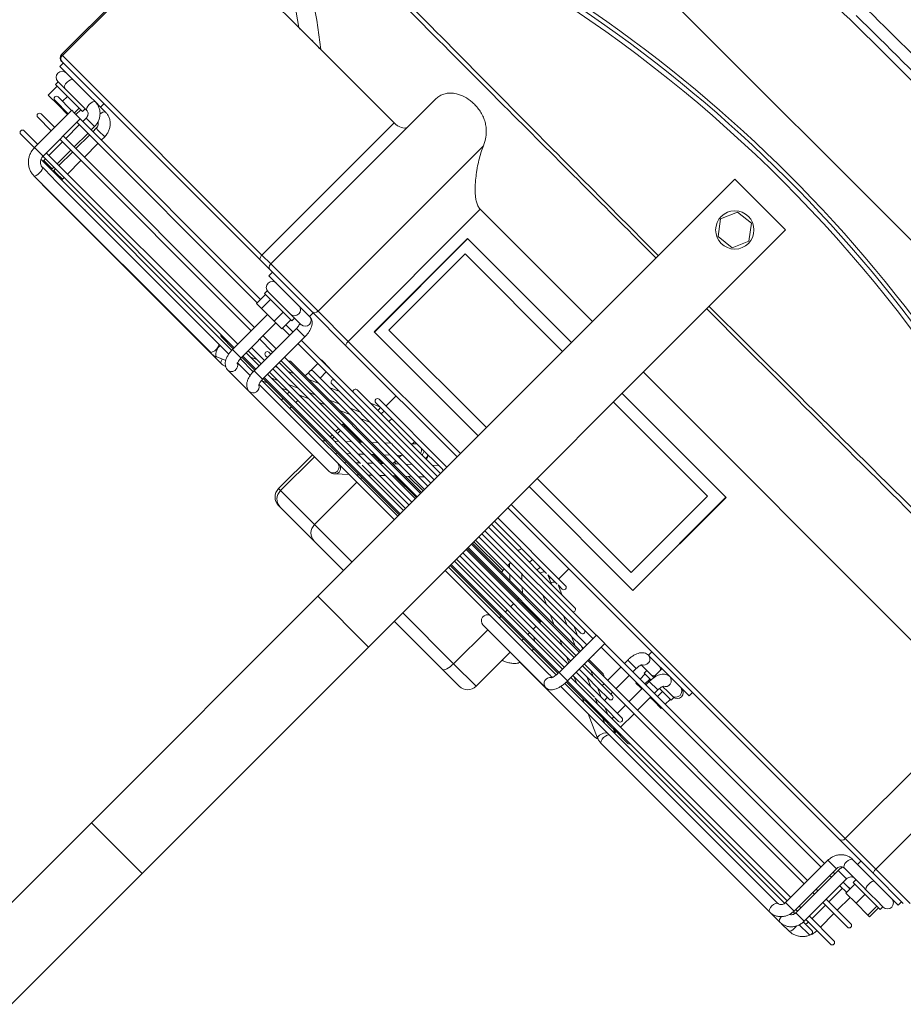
# Model space of a CAD drawing. Header units: millimetres. Extents: x -96593 to 66336, y -23969 to 7139.
# Tile 589 of 656: x 1872 to 1904, y 6255 to 6290. Entities that reach past the tile are written whole.
import ezdxf

# ---------------------------------------------------------------- set-up
doc = ezdxf.new("R2010")
doc.units = ezdxf.units.MM

# ---------------------------------------------------------------- blocks, each defined once
blk = doc.blocks.new('W_Gorny')
at = {"color": 7, "linetype": 'Continuous', "lineweight": 13}
for p, q in [((143.801, 244.007), (143.801, 251.724)), ((146.801, 244.007), (146.801, 251.724)), ((146.801, 244.007), (143.801, 244.007)), ((143.801, 230.641), (143.801, 244.007)), ((146.801, 230.641), (146.801, 244.007)), ((143.801, 230.641), (146.801, 230.641)), ((143.801, 230.641), (143.801, 206.024)), ((146.801, 230.641), (146.801, 206.024)), ((139.97, 229.124), (140.968, 229.124)), ((140.968, 229.124), (143.801, 229.124)), ((146.801, 229.124), (148.537, 229.124)), ((148.537, 229.124), (150.546, 229.124)), ((150.546, 229.124), (150.633, 229.124)), ((139.47, 228.624), (139.47, 226.614)), ((140.8, 228.624), (139.47, 228.624)), ((143.801, 228.624), (140.8, 228.624)), ((140.8, 228.624), (140.8, 226.614)), ((149.008, 228.624), (146.801, 228.624)), ((151.017, 228.624), (149.008, 228.624)), ((149.008, 228.624), (149.008, 226.124)), ((151.017, 226.624), (151.017, 228.624)), ((151.133, 228.624), (151.017, 228.624)), ((151.133, 226.624), (151.133, 228.624)), ((123.446, 226.614), (123.017, 226.614)), ((124.155, 226.624), (123.553, 226.624)), ((134.088, 226.624), (124.155, 226.624)), ((135.351, 226.124), (134.358, 226.567)), ((138.886, 226.624), (134.468, 226.624)), ((141.083, 226.614), (137.383, 226.614)), ((149.895, 226.521), (149.472, 226.124)), ((154.871, 226.624), (150.146, 226.624)), ((156.135, 226.624), (154.871, 226.624)), ((156.846, 226.567), (156.476, 226.402)), ((157.116, 226.624), (156.515, 226.624)), ((167.05, 226.624), (157.116, 226.624)), ((157.116, 226.624), (157.155, 226.608)), ((167.586, 226.614), (157.174, 226.614)), ((167.148, 226.614), (167.05, 226.624)), ((167.05, 226.624), (167.08, 226.614)), ((122.878, 226.124), (122.351, 226.124)), ((124.155, 226.124), (124.886, 226.124)), ((136.965, 226.124), (124.886, 226.124)), ((137.48, 226.114), (137.603, 226.114)), ((143.801, 226.124), (137.678, 226.124)), ((154.522, 226.124), (146.801, 226.124)), ((154.523, 226.124), (154.794, 226.124)), ((155.787, 226.124), (155.318, 226.124)), ((155.787, 226.124), (156.058, 226.124)), ((166.905, 226.124), (156.584, 226.124)), ((157.143, 226.132), (157.117, 226.124)), ((166.967, 226.114), (167.586, 226.114)), ((122.852, 225.774), (121.401, 225.774)), ((122.351, 225.924), (122.841, 225.924)), ((122.852, 225.874), (122.852, 223.374)), ((123.209, 225.874), (122.852, 225.874)), ((123.352, 225.874), (123.209, 225.874)), ((123.351, 225.924), (123.457, 225.924)), ((123.352, 223.374), (123.352, 225.874)), ((123.453, 225.774), (123.352, 225.774)), ((123.453, 225.874), (123.453, 223.374)), ((123.453, 225.874), (123.953, 225.874)), ((123.949, 225.924), (136.933, 225.924)), ((123.953, 223.374), (123.953, 225.874)), ((136.928, 225.774), (123.953, 225.774)), ((134.165, 225.832), (133.307, 225.832)), ((133.97, 225.924), (134.178, 225.831)), ((134.003, 225.874), (134.003, 225.832)), ((134.003, 225.874), (134.082, 225.874)), ((134.177, 225.832), (134.165, 225.832)), ((134.767, 225.832), (134.205, 225.832)), ((134.571, 225.924), (134.779, 225.832)), ((136.924, 225.832), (134.767, 225.832)), ((136.007, 225.832), (135.8, 225.924)), ((136.932, 225.764), (136.932, 223.564)), ((136.932, 225.764), (136.956, 225.764)), ((136.956, 225.764), (137.432, 225.764)), ((143.801, 225.832), (137.427, 225.832)), ((143.801, 225.774), (137.43, 225.774)), ((137.432, 223.564), (137.432, 225.764)), ((137.435, 225.924), (143.801, 225.924)), ((138.883, 225.832), (138.86, 225.924)), ((139.47, 225.924), (139.47, 225.832)), ((140.8, 225.924), (140.8, 225.832)), ((146.801, 225.924), (154.84, 225.924)), ((149.794, 225.832), (146.801, 225.832)), ((154.835, 225.774), (146.801, 225.774)), ((149.008, 225.924), (149.008, 225.832)), ((149.258, 225.924), (149.159, 225.832)), ((151.053, 225.832), (149.794, 225.832)), ((149.891, 225.832), (149.989, 225.924)), ((150.522, 225.924), (150.424, 225.832)), ((151.121, 225.832), (151.053, 225.832)), ((154.835, 225.832), (151.121, 225.832)), ((151.155, 225.832), (151.254, 225.924)), ((154.803, 225.924), (154.595, 225.832)), ((154.835, 225.874), (154.835, 223.374)), ((155.335, 225.874), (154.835, 225.874)), ((155.404, 225.924), (155.335, 225.893)), ((155.335, 223.374), (155.335, 225.874)), ((156.1, 225.832), (155.335, 225.832)), ((156.1, 225.774), (155.335, 225.774)), ((155.336, 225.924), (156.105, 225.924)), ((156.1, 225.874), (156.1, 223.814)), ((156.1, 225.874), (156.124, 225.874)), ((156.124, 225.874), (156.6, 225.874)), ((156.599, 225.909), (156.633, 225.924)), ((156.6, 223.814), (156.6, 225.874)), ((157.295, 225.832), (156.6, 225.832)), ((167.915, 225.774), (156.6, 225.774)), ((156.605, 225.924), (167.871, 225.924)), ((166.65, 225.874), (166.65, 225.774)), ((166.65, 225.874), (167.007, 225.874)), ((167.007, 225.874), (167.15, 225.874)), ((167.15, 225.874), (167.147, 225.924)), ((167.15, 225.774), (167.15, 225.874)), ((167.251, 225.874), (167.251, 225.774)), ((167.751, 225.874), (167.251, 225.874)), ((167.751, 225.874), (167.748, 225.924)), ((167.751, 225.774), (167.751, 225.874)), ((167.902, 225.764), (167.902, 223.564)), ((167.902, 225.764), (168.259, 225.764)), ((168.259, 225.764), (168.402, 225.764)), ((168.402, 223.564), (168.402, 225.764)), ((169.201, 225.774), (168.417, 225.774)), ((121.401, 225.574), (122.852, 225.574)), ((122.201, 225.574), (122.201, 224.774)), ((122.701, 224.774), (122.701, 225.574)), ((123.352, 225.574), (123.453, 225.574)), ((123.953, 225.574), (136.932, 225.574)), ((134.003, 225.574), (134.003, 224.774)), ((135.004, 225.459), (134.235, 225.459)), ((134.235, 225.259), (136.932, 225.259)), ((134.503, 225.459), (134.503, 225.574)), ((134.503, 224.774), (134.503, 225.259)), ((134.756, 225.574), (135.018, 225.457)), ((135.015, 225.459), (135.004, 225.459)), ((135.605, 225.459), (135.045, 225.459)), ((135.267, 225.259), (135.267, 225.085)), ((135.357, 225.574), (135.618, 225.458)), ((135.464, 225.259), (135.853, 225.085)), ((136.932, 225.459), (135.658, 225.459)), ((136.065, 225.259), (136.454, 225.085)), ((136.845, 225.459), (136.585, 225.574)), ((137.432, 225.574), (143.801, 225.574)), ((143.801, 225.459), (137.432, 225.459)), ((137.432, 225.259), (143.801, 225.259)), ((137.683, 225.085), (137.432, 225.197)), ((139.47, 225.574), (139.47, 225.459)), ((139.47, 225.259), (139.47, 225.085)), ((140.8, 225.574), (140.8, 225.459)), ((140.8, 225.259), (140.8, 225.085)), ((146.801, 225.574), (154.835, 225.574)), ((149.357, 225.459), (146.801, 225.459)), ((146.801, 225.259), (154.835, 225.259)), ((148.547, 225.259), (148.362, 225.085)), ((148.884, 225.574), (148.761, 225.459)), ((149.094, 225.085), (149.279, 225.259)), ((150.635, 225.459), (149.458, 225.459)), ((149.492, 225.459), (149.616, 225.574)), ((149.812, 225.259), (149.627, 225.085)), ((150.149, 225.574), (150.025, 225.459)), ((150.358, 225.085), (150.543, 225.259)), ((154.835, 225.459), (150.729, 225.459)), ((150.757, 225.459), (150.88, 225.574)), ((151.017, 225.459), (151.017, 225.574)), ((151.017, 225.085), (151.017, 225.259)), ((151.133, 225.459), (151.133, 225.574)), ((151.133, 225.085), (151.133, 225.259)), ((153.309, 225.259), (152.92, 225.085)), ((153.171, 225.574), (153.171, 225.459)), ((153.171, 225.259), (153.171, 225.197)), ((153.91, 225.259), (153.521, 225.085)), ((153.671, 225.459), (153.671, 225.574)), ((154.017, 225.574), (153.758, 225.459)), ((154.619, 225.574), (154.359, 225.459)), ((155.335, 225.574), (156.1, 225.574)), ((156.1, 225.459), (155.335, 225.459)), ((155.335, 225.259), (156.1, 225.259)), ((155.588, 225.459), (155.847, 225.574)), ((156.6, 225.574), (167.902, 225.574)), ((166.65, 225.574), (166.65, 224.774)), ((167.15, 224.774), (167.15, 225.574)), ((167.251, 225.574), (167.251, 224.774)), ((167.751, 224.774), (167.751, 225.574)), ((168.402, 225.574), (169.201, 225.574)), ((122.852, 224.774), (121.401, 224.774)), ((123.453, 224.774), (123.352, 224.774)), ((136.932, 224.774), (123.953, 224.774)), ((135.843, 225.085), (135.163, 225.085)), ((135.163, 224.885), (136.932, 224.885)), ((135.267, 224.885), (135.267, 224.774)), ((135.767, 225.085), (135.767, 225.124)), ((135.767, 224.774), (135.767, 224.885)), ((135.853, 225.085), (135.843, 225.085)), ((135.854, 225.085), (135.854, 225.085)), ((136.443, 225.085), (135.886, 225.085)), ((136.302, 224.885), (136.551, 224.774)), ((136.499, 225.085), (136.443, 225.085)), ((136.932, 225.085), (136.499, 225.085)), ((136.903, 224.885), (136.932, 224.873)), ((143.801, 225.085), (137.432, 225.085)), ((137.432, 224.885), (143.801, 224.885)), ((143.801, 224.774), (137.432, 224.774)), ((138.381, 224.774), (138.132, 224.885)), ((139.47, 224.885), (139.47, 224.824)), ((139.47, 224.824), (140.8, 224.824)), ((140.8, 224.885), (140.8, 224.824)), ((140.8, 224.824), (143.801, 224.824)), ((149.051, 225.085), (146.801, 225.085)), ((146.801, 224.885), (154.835, 224.885)), ((146.801, 224.824), (148.084, 224.824)), ((154.835, 224.774), (146.801, 224.774)), ((148.149, 224.885), (148.03, 224.774)), ((148.762, 224.774), (148.88, 224.885)), ((148.815, 224.824), (149.008, 224.824)), ((149.008, 224.885), (149.008, 224.824)), ((149.008, 224.824), (149.348, 224.824)), ((150.255, 225.085), (149.051, 225.085)), ((149.413, 224.885), (149.295, 224.774)), ((150.026, 224.774), (150.145, 224.885)), ((150.079, 224.824), (151.017, 224.824)), ((154.835, 225.085), (150.315, 225.085)), ((151.017, 224.824), (151.017, 224.885)), ((151.017, 224.824), (151.133, 224.824)), ((151.133, 224.824), (151.133, 224.885)), ((152.471, 224.885), (152.222, 224.774)), ((153.072, 224.885), (152.823, 224.774)), ((154.052, 224.774), (154.301, 224.885)), ((154.75, 225.085), (154.835, 225.124)), ((155.44, 225.085), (155.335, 225.085)), ((155.335, 224.885), (155.44, 224.885)), ((156.1, 224.774), (155.335, 224.774)), ((167.902, 224.774), (156.6, 224.774)), ((169.201, 224.774), (168.402, 224.774)), ((121.401, 224.574), (122.852, 224.574)), ((122.201, 224.574), (122.201, 223.814)), ((122.701, 223.774), (122.701, 224.574)), ((123.352, 224.574), (123.453, 224.574)), ((123.953, 224.574), (136.932, 224.574)), ((134.003, 224.574), (134.003, 223.774)), ((134.503, 223.774), (134.503, 224.574)), ((135.267, 224.574), (135.267, 223.774)), ((135.767, 223.774), (135.767, 224.574)), ((136.09, 224.512), (136.932, 224.512)), ((137.432, 224.574), (143.801, 224.574)), ((137.432, 224.512), (143.801, 224.512)), ((137.432, 224.382), (137.529, 224.339)), ((137.741, 224.512), (138.131, 224.339)), ((139.359, 224.339), (138.97, 224.512)), ((140.857, 224.512), (141.042, 224.339)), ((141.773, 224.339), (141.588, 224.512)), ((142.101, 224.424), (142.101, 224.339)), ((143.801, 224.424), (142.101, 224.424)), ((146.801, 224.574), (154.835, 224.574)), ((146.801, 224.512), (154.512, 224.512)), ((147.657, 224.424), (146.801, 224.424)), ((147.75, 224.512), (147.565, 224.339)), ((148.297, 224.339), (148.482, 224.512)), ((148.501, 224.424), (148.388, 224.424)), ((148.501, 224.339), (148.501, 224.424)), ((149.015, 224.512), (148.83, 224.339)), ((149.561, 224.339), (149.746, 224.512)), ((151.633, 224.512), (151.244, 224.339)), ((152.234, 224.512), (151.846, 224.339)), ((153.074, 224.339), (153.463, 224.512)), ((153.171, 224.382), (153.171, 224.339)), ((153.671, 224.289), (153.671, 224.512)), ((155.335, 224.574), (156.1, 224.574)), ((156.6, 224.574), (167.902, 224.574)), ((166.65, 224.574), (166.65, 223.774)), ((167.15, 223.774), (167.15, 224.574)), ((167.251, 224.574), (167.251, 223.774)), ((167.751, 223.774), (167.751, 224.574)), ((168.402, 224.574), (169.201, 224.574)), ((137.521, 224.339), (137.432, 224.339)), ((137.432, 224.139), (143.801, 224.139)), ((137.529, 224.339), (137.521, 224.339)), ((138.119, 224.339), (137.567, 224.339)), ((138.358, 223.966), (137.946, 223.966)), ((137.977, 224.139), (138.368, 223.965)), ((143.801, 224.339), (138.177, 224.339)), ((138.964, 223.966), (138.358, 223.966)), ((138.579, 224.139), (138.968, 223.966)), ((143.801, 223.966), (138.964, 223.966)), ((140.196, 223.966), (139.807, 224.139)), ((141.255, 224.139), (141.44, 223.966)), ((142.101, 224.031), (141.987, 224.139)), ((142.101, 224.139), (142.101, 223.966)), ((148.144, 224.339), (146.801, 224.339)), ((146.801, 224.139), (153.585, 224.139)), ((147.867, 223.966), (146.801, 223.966)), ((147.352, 224.139), (147.167, 223.966)), ((149.026, 223.966), (147.867, 223.966)), ((147.898, 223.966), (148.083, 224.139)), ((148.262, 224.339), (148.144, 224.339)), ((149.443, 224.339), (148.262, 224.339)), ((148.616, 224.139), (148.431, 223.966)), ((148.501, 224.031), (148.501, 224.139)), ((152.657, 223.966), (149.148, 223.966)), ((149.163, 223.966), (149.348, 224.139)), ((153.585, 224.339), (149.528, 224.339)), ((150.795, 224.139), (150.406, 223.966)), ((151.397, 224.139), (151.008, 223.966)), ((152.236, 223.966), (152.625, 224.139)), ((153.171, 224.139), (153.171, 223.774)), ((153.671, 223.774), (153.671, 224.189)), ((121.061, 223.814), (121.061, 223.284)), ((121.061, 223.814), (121.159, 223.814)), ((121.159, 223.814), (121.159, 223.284)), ((121.159, 223.814), (121.852, 223.814)), ((121.852, 223.814), (121.852, 223.284)), ((121.852, 223.814), (122.448, 223.814)), ((122.448, 223.814), (122.448, 223.284)), ((122.852, 223.774), (122.448, 223.774)), ((122.448, 223.574), (122.852, 223.574)), ((122.448, 223.564), (122.701, 223.564)), ((122.701, 223.564), (122.701, 223.574)), ((123.453, 223.774), (123.352, 223.774)), ((123.352, 223.574), (123.453, 223.574)), ((136.932, 223.774), (123.953, 223.774)), ((123.953, 223.574), (136.932, 223.574)), ((133.357, 223.814), (133.357, 223.774)), ((133.357, 223.814), (133.814, 223.814)), ((133.357, 223.574), (133.357, 223.284)), ((133.814, 223.814), (133.814, 223.774)), ((133.814, 223.814), (134.003, 223.814)), ((133.814, 223.574), (133.814, 223.284)), ((134.003, 223.574), (134.003, 223.374)), ((134.503, 223.814), (134.558, 223.814)), ((134.503, 223.374), (134.503, 223.574)), ((134.558, 223.814), (134.558, 223.774)), ((134.558, 223.814), (134.846, 223.814)), ((134.558, 223.574), (134.558, 223.284)), ((134.846, 223.814), (134.846, 223.774)), ((134.846, 223.574), (134.846, 223.284)), ((135.267, 223.574), (135.267, 223.374)), ((135.767, 223.374), (135.767, 223.574)), ((136.932, 223.564), (136.956, 223.564)), ((136.956, 223.564), (137.432, 223.564)), ((143.801, 223.774), (137.432, 223.774)), ((137.432, 223.574), (143.801, 223.574)), ((154.835, 223.774), (146.801, 223.774)), ((146.801, 223.574), (154.835, 223.574)), ((153.171, 223.574), (153.171, 223.564)), ((153.171, 223.564), (153.671, 223.564)), ((153.671, 223.564), (153.671, 223.574)), ((155.757, 223.774), (155.335, 223.774)), ((155.335, 223.574), (155.757, 223.574)), ((155.757, 223.814), (155.757, 223.284)), ((155.757, 223.814), (156.214, 223.814)), ((156.214, 223.814), (156.214, 223.284)), ((156.214, 223.814), (156.958, 223.814)), ((156.958, 223.814), (156.958, 223.284)), ((156.958, 223.814), (157.246, 223.814)), ((157.246, 223.814), (157.246, 223.284)), ((167.902, 223.774), (157.246, 223.774)), ((157.246, 223.574), (167.902, 223.574)), ((166.65, 223.574), (166.65, 223.374)), ((167.15, 223.374), (167.15, 223.574)), ((167.251, 223.574), (167.251, 223.374)), ((167.751, 223.374), (167.751, 223.574)), ((167.902, 223.564), (168.259, 223.564)), ((168.155, 223.564), (168.155, 223.284)), ((168.253, 223.564), (168.253, 223.284)), ((168.259, 223.564), (168.402, 223.564)), ((168.402, 223.814), (168.946, 223.814)), ((169.201, 223.774), (168.402, 223.774)), ((168.402, 223.574), (169.201, 223.574)), ((168.946, 223.814), (168.946, 223.774)), ((168.946, 223.814), (169.542, 223.814)), ((168.946, 223.574), (168.946, 223.284)), ((169.542, 223.814), (169.542, 223.284)), ((121.341, 223.124), (120.941, 223.124)), ((120.954, 223.284), (120.954, 223.124)), ((121.667, 223.284), (120.954, 223.284)), ((121.667, 223.124), (121.341, 223.124)), ((122.554, 223.284), (121.667, 223.284)), ((122.405, 223.124), (121.667, 223.124)), ((123.252, 223.124), (122.405, 223.124)), ((122.554, 223.124), (122.554, 223.284)), ((123.209, 223.374), (122.852, 223.374)), ((123.352, 223.374), (123.209, 223.374)), ((123.453, 223.374), (123.953, 223.374)), ((133.301, 223.284), (133.301, 223.124)), ((133.997, 223.284), (133.301, 223.284)), ((133.636, 223.124), (133.301, 223.124)), ((133.962, 223.124), (133.636, 223.124)), ((134.003, 223.374), (134.503, 223.374)), ((134.9, 223.124), (134.483, 223.124)), ((134.501, 222.624), (134.501, 223.124)), ((134.502, 223.284), (134.901, 223.284)), ((135.226, 223.124), (134.9, 223.124)), ((134.901, 223.124), (134.901, 223.284)), ((135.292, 223.374), (135.267, 223.374)), ((135.767, 223.374), (135.292, 223.374)), ((138.874, 223.392), (143.801, 223.392)), ((139.653, 223.392), (140.046, 223.217)), ((140.042, 223.219), (139.801, 223.219)), ((140.643, 223.219), (140.097, 223.219)), ((140.254, 223.392), (140.644, 223.219)), ((143.801, 223.219), (140.72, 223.219)), ((146.801, 223.392), (151.729, 223.392)), ((146.932, 223.219), (146.801, 223.219)), ((148.216, 223.219), (146.932, 223.219)), ((147.101, 223.219), (147.111, 223.228)), ((147.111, 223.228), (147.286, 223.392)), ((147.898, 223.374), (147.899, 223.392)), ((150.801, 223.219), (148.216, 223.219)), ((148.354, 223.211), (148.375, 223.228)), ((148.375, 223.228), (148.365, 223.219)), ((148.375, 223.228), (148.551, 223.392)), ((148.501, 223.219), (148.501, 223.346)), ((150.561, 223.219), (150.95, 223.392)), ((155.335, 223.374), (154.835, 223.374)), ((155.3, 223.124), (155.293, 223.124)), ((155.701, 223.124), (155.3, 223.124)), ((155.701, 223.284), (155.701, 223.124)), ((157.301, 223.284), (155.701, 223.284)), ((156.381, 223.124), (155.701, 223.124)), ((157.187, 223.124), (156.381, 223.124)), ((157.297, 223.124), (157.187, 223.124)), ((157.301, 223.124), (157.297, 223.124)), ((157.301, 223.124), (157.301, 223.284)), ((166.65, 223.374), (167.007, 223.374)), ((167.007, 223.374), (167.15, 223.374)), ((167.751, 223.374), (167.251, 223.374)), ((168.799, 223.124), (167.953, 223.124)), ((168.048, 223.284), (168.048, 223.124)), ((169.648, 223.284), (168.048, 223.284)), ((169.639, 223.124), (168.799, 223.124)), ((169.661, 223.124), (169.639, 223.124)), ((169.648, 223.124), (169.648, 223.284)), ((139.801, 223.019), (143.801, 223.019)), ((140.201, 223.019), (140.201, 222.424)), ((146.801, 223.019), (150.801, 223.019)), ((150.401, 222.424), (150.401, 223.019)), ((120.454, 222.424), (122.211, 222.424)), ((120.554, 222.624), (120.554, 222.424)), ((121.754, 222.624), (120.554, 222.624)), ((122.935, 222.624), (121.754, 222.624)), ((122.211, 222.424), (124.25, 222.424)), ((122.935, 222.624), (123.252, 222.624)), ((122.954, 222.424), (122.954, 222.624)), ((124.25, 222.424), (143.801, 222.424)), ((132.901, 222.624), (132.901, 222.424)), ((133.888, 222.624), (132.901, 222.624)), ((133.888, 222.624), (134.038, 222.624)), ((135.152, 222.624), (134.038, 222.624)), ((135.152, 222.624), (135.303, 222.624)), ((135.301, 222.424), (135.301, 222.624)), ((146.801, 222.424), (153.36, 222.424)), ((153.36, 222.424), (155.379, 222.424)), ((155.293, 222.624), (155.3, 222.624)), ((155.3, 222.624), (155.301, 222.624)), ((155.301, 222.624), (155.301, 222.424)), ((157.701, 222.624), (155.301, 222.624)), ((155.379, 222.424), (157.801, 222.424)), ((157.701, 222.424), (157.701, 222.624)), ((157.801, 222.424), (158.412, 222.424)), ((158.412, 222.424), (170.101, 222.424)), ((167.351, 222.624), (167.648, 222.624)), ((167.648, 222.624), (167.648, 222.424)), ((167.953, 222.624), (167.648, 222.624)), ((167.953, 222.624), (168.269, 222.624)), ((170.048, 222.624), (168.269, 222.624)), ((170.048, 222.424), (170.048, 222.624)), ((170.101, 222.424), (170.148, 222.424)), ((122.281, 222.224), (120.254, 222.224)), ((122.281, 213.337), (122.281, 222.224)), ((124.08, 222.224), (122.281, 222.224)), ((124.08, 222.224), (124.08, 214.424)), ((143.801, 222.224), (124.08, 222.224)), ((153.425, 222.224), (146.801, 222.224)), ((153.425, 214.424), (153.425, 222.224)), ((155.207, 222.224), (153.425, 222.224)), ((155.207, 222.224), (155.207, 212.464)), ((158.001, 222.224), (155.207, 222.224)), ((158.001, 212.543), (158.001, 222.224)), ((158.518, 222.224), (158.001, 222.224)), ((158.518, 222.224), (158.518, 214.424)), ((170.301, 222.224), (158.518, 222.224)), ((170.301, 214.424), (170.301, 222.224)), ((170.348, 222.224), (170.301, 222.224)), ((170.348, 214.27), (170.348, 222.224)), ((137.666, 221.174), (143.801, 221.174)), ((137.666, 215.674), (137.666, 221.174)), ((137.675, 215.674), (137.675, 221.174)), ((146.801, 221.174), (152.937, 221.174)), ((152.927, 215.674), (152.927, 221.174)), ((152.937, 221.174), (152.937, 215.674)), ((138.251, 216.193), (138.251, 220.693)), ((143.801, 220.693), (138.251, 220.693)), ((152.551, 220.693), (146.801, 220.693)), ((152.551, 216.193), (152.551, 220.693)), ((143.801, 216.193), (138.251, 216.193)), ((152.551, 216.193), (146.801, 216.193)), ((137.666, 215.674), (143.801, 215.674)), ((146.801, 215.674), (152.937, 215.674)), ((143.801, 214.424), (127.759, 214.424)), ((153.425, 214.424), (146.801, 214.424)), ((162.844, 214.424), (158.518, 214.424)), ((164.149, 214.424), (162.844, 214.424)), ((170.301, 214.424), (164.149, 214.424)), ((144.851, 208.125), (144.556, 207.435)), ((145.597, 208.214), (144.851, 208.125)), ((146.047, 207.614), (145.597, 208.214)), ((145.751, 206.924), (146.047, 207.614)), ((144.556, 207.435), (145.006, 206.834)), ((145.006, 206.834), (145.751, 206.924)), ((143.801, 206.024), (146.801, 206.024)), ((176.601, 202.624), (114.001, 202.624))]:
    blk.add_line(p, q, dxfattribs=at)
at = {"color": 7, "linetype": 'Continuous', "lineweight": 13, "flags": 128}
for points in [[(140.8, 228.624), (140.804, 228.722), (140.813, 228.816), (140.829, 228.902), (140.849, 228.978), (140.875, 229.04), (140.904, 229.086), (140.935, 229.115), (140.968, 229.124)], [(123.017, 226.614), (122.984, 226.595), (122.957, 226.541), (122.939, 226.46), (122.933, 226.364), (122.939, 226.269), (122.944, 226.239)], [(123.66, 226.402), (123.652, 226.47), (123.629, 226.551), (123.594, 226.605), (123.553, 226.624), (123.553, 226.624)], [(124.155, 226.624), (124.196, 226.605), (124.23, 226.551), (124.254, 226.47), (124.262, 226.374), (124.254, 226.279), (124.23, 226.198), (124.196, 226.143), (124.157, 226.124)], [(134.088, 226.624), (134.129, 226.605), (134.164, 226.551), (134.187, 226.47), (134.196, 226.374), (134.187, 226.279), (134.164, 226.198), (134.129, 226.143), (134.088, 226.124)], [(134.358, 226.567), (134.376, 226.553), (134.392, 226.502), (134.388, 226.427), (134.364, 226.338), (134.324, 226.249), (134.273, 226.174), (134.221, 226.124)], [(134.468, 226.624), (134.382, 226.605), (134.336, 226.578)], [(156.615, 226.464), (156.614, 226.47), (156.591, 226.551), (156.556, 226.605), (156.515, 226.624), (156.515, 226.624)], [(156.846, 226.567), (156.863, 226.57), (156.911, 226.553), (156.964, 226.502), (157.014, 226.427), (157.055, 226.338), (157.079, 226.249), (157.083, 226.174), (157.067, 226.124)], [(157.115, 226.541), (157.142, 226.595), (157.174, 226.614)], [(167.586, 226.114), (167.554, 226.133), (167.527, 226.188), (167.509, 226.269), (167.503, 226.364), (167.509, 226.46), (167.527, 226.541)], [(167.527, 226.541), (167.554, 226.595), (167.586, 226.614)], [(139.47, 224.824), (139.474, 224.785), (139.476, 224.774)], [(140.8, 224.824), (140.802, 224.785), (140.803, 224.774)], [(149.008, 224.824), (149.005, 224.785), (149.002, 224.774)], [(151.017, 224.824), (151.014, 224.785), (151.011, 224.774)], [(151.126, 224.774), (151.129, 224.785), (151.133, 224.824)], [(121.942, 223.124), (121.983, 223.105), (122.018, 223.051), (122.041, 222.97), (122.049, 222.874), (122.041, 222.779), (122.018, 222.698), (121.983, 222.643), (121.942, 222.624)], [(123.252, 223.124), (123.293, 223.105), (123.327, 223.051), (123.351, 222.97), (123.359, 222.874), (123.351, 222.779), (123.327, 222.698), (123.293, 222.643), (123.252, 222.624)], [(140.479, 223.219), (140.494, 223.279), (140.495, 223.285)], [(146.801, 223.253), (146.82, 223.237), (146.846, 223.219)], [(147.947, 223.219), (147.916, 223.279), (147.898, 223.374)], [(167.953, 223.124), (167.994, 223.105), (168.029, 223.051), (168.052, 222.97), (168.06, 222.874), (168.052, 222.779), (168.029, 222.698), (167.994, 222.643), (167.953, 222.624), (167.953, 222.624)], [(169.262, 223.124), (169.303, 223.105), (169.338, 223.051), (169.361, 222.97), (169.369, 222.874), (169.361, 222.779), (169.338, 222.698), (169.303, 222.643), (169.262, 222.624), (169.262, 222.624)], [(167.351, 222.624), (167.392, 222.643), (167.427, 222.698), (167.45, 222.779), (167.458, 222.846)], [(122.211, 222.424), (122.224, 222.421), (122.237, 222.409), (122.25, 222.391), (122.26, 222.366), (122.269, 222.335), (122.275, 222.301), (122.279, 222.263), (122.281, 222.224)], [(153.36, 222.424), (153.372, 222.421), (153.384, 222.409), (153.396, 222.391), (153.406, 222.366), (153.414, 222.335), (153.42, 222.301), (153.423, 222.263), (153.425, 222.224)], [(158.412, 222.424), (158.433, 222.421), (158.452, 222.409), (158.471, 222.391), (158.487, 222.366), (158.5, 222.335), (158.51, 222.301), (158.516, 222.263), (158.518, 222.224)], [(162.844, 214.424), (163.828, 213.674), (164.84, 212.999), (165.875, 212.401), (166.93, 211.882), (168.004, 211.444), (169.092, 211.088), (170.193, 210.814), (171.301, 210.624)], [(173.301, 210.624), (172.102, 210.81), (170.911, 211.081), (169.734, 211.436), (168.572, 211.874), (167.429, 212.393), (166.309, 212.992), (165.215, 213.67), (164.149, 214.424)]]:
    blk.add_lwpolyline(points, dxfattribs=at)
at = {"color": 7, "linetype": 'Continuous', "lineweight": 13}
blk.add_circle((145.301, 207.524), 0.8, dxfattribs=at)
for centre, radius, start, end in [((139.97, 228.624), 0.5, 90, 180), ((148.522, 228.638), 0.486, 358.348, 88.2476), ((150.531, 228.638), 0.486, 358.348, 88.2476), ((150.633, 228.624), 0.5, 0, 90), ((137.368, 226.362), 0.252, 303.6014, 86.5847), ((139.312, 226.494), 0.446, 141.735, 164.396), ((141.069, 226.363), 0.252, 288.4787, 86.8545), ((150.085, 226.362), 0.248, 140.2199, 253.5838), ((150.166, 226.374), 0.251, 94.6993, 265.3007), ((154.892, 226.372), 0.253, 94.1089, 241.7041), ((156.143, 226.39), 0.235, 92.028, 183.7471), ((157.544, 226.368), 0.463, 158.0527, 211.7533), ((122.351, 226.024), 0.1, 90, 270), ((156.161, 226.369), 0.252, 178.7136, 241.975), ((121.401, 225.674), 0.1, 90, 270), ((133.307, 225.732), 0.1, 90, 154.8807), ((157.295, 225.732), 0.1, 25.1193, 90), ((169.201, 225.674), 0.1, 270, 90), ((134.235, 225.359), 0.1, 90, 270), ((121.401, 224.674), 0.1, 90, 270), ((135.163, 224.985), 0.1, 90, 270), ((155.44, 224.985), 0.1, 270, 90), ((169.201, 224.674), 0.1, 270, 90), ((136.09, 224.612), 0.1, 202.1878, 270), ((141.901, 224.424), 0.2, 0, 26.0287), ((148.701, 224.424), 0.2, 153.9713, 180), ((154.512, 224.612), 0.1, 270, 337.8122), ((137.018, 224.239), 0.1, 149.8476, 210.1524), ((137.946, 223.866), 0.1, 90, 245.8404), ((152.657, 223.866), 0.1, 294.1596, 90), ((153.585, 224.239), 0.1, 270, 90), ((138.874, 223.492), 0.1, 124.8944, 270), ((151.729, 223.492), 0.1, 270, 55.1056), ((169.201, 223.674), 0.1, 270, 90), ((120.941, 222.874), 0.25, 90, 270), ((133.348, 222.874), 0.25, 90, 270), ((133.436, 222.874), 0.251, 94.6993, 265.3007), ((134.684, 222.903), 0.221, 91.1796, 145.8045), ((139.801, 223.119), 0.1, 90, 270), ((139.854, 223.568), 0.504, 316.1607, 336.2596), ((140.469, 223.561), 0.49, 315.66, 339.8159), ((140.589, 223.372), 0.515, 342.6771, 2.2333), ((141.065, 223.369), 0.491, 342.1973, 2.7134), ((147.91, 223.374), 0.25, 175.8755, 218.3426), ((147.951, 223.373), 0.267, 175.8847, 215.2359), ((148.263, 223.466), 0.29, 194.6054, 238.1068), ((149.365, 223.37), 0.498, 342.3579, 2.5525), ((149.801, 223.372), 0.515, 342.6772, 2.2335), ((150.225, 223.28), 0.288, 347.8396, 23.0619), ((150.801, 223.119), 0.1, 270, 90), ((155.321, 222.874), 0.251, 96.518, 263.541), ((155.943, 222.874), 0.251, 94.6994, 265.3006), ((157.255, 222.874), 0.25, 270, 90), ((169.661, 222.874), 0.25, 270, 90), ((134.059, 222.876), 0.253, 114.9048, 265.517), ((134.684, 222.846), 0.221, 214.1971, 268.8196), ((135.33, 222.88), 0.253, 119.6983, 181.2385), ((135.313, 222.861), 0.237, 176.7863, 267.4014), ((124.267, 222.238), 0.187, 95.057, 184.2914), ((155.394, 222.237), 0.188, 94.5109, 183.8928), ((157.801, 222.224), 0.2, 0, 90), ((170.101, 222.224), 0.2, 0, 90), ((170.148, 222.224), 0.2, 0, 90), ((145.301, 262.47), 57.8, 244.15669, 295.84331), ((145.301, 262.47), 58, 248.97043, 291.02957), ((145.301, 262.502), 58.2, 248.97043, 291.02957), ((145.301, 386.596), 189.5, 269.22898, 270.77102)]:
    blk.add_arc(centre, radius, start, end, dxfattribs=at)
for points, knots in [([(139.47, 227.093), (139.435, 227.081), (139.342, 227.049), (139.206, 226.972), (139.069, 226.876), (138.995, 226.802), (138.961, 226.768)], [0, 0, 0, 0, 0.181655, 0.480164, 0.765854, 1, 1, 1, 1]), ([(123.017, 226.614), (122.983, 226.613), (122.898, 226.61), (122.762, 226.577), (122.618, 226.512), (122.488, 226.419), (122.378, 226.302), (122.291, 226.165), (122.232, 226.012), (122.204, 225.876), (122.202, 225.793), (122.201, 225.764)], [0, 0, 0, 0, 0.077253, 0.199091, 0.320946, 0.442948, 0.565287, 0.688081, 0.811367, 0.935111, 1, 1, 1, 1]), ([(123.553, 226.624), (123.521, 226.623), (123.442, 226.62), (123.317, 226.586), (123.187, 226.52), (123.073, 226.428), (122.978, 226.313), (122.907, 226.179), (122.861, 226.031), (122.855, 225.927), (122.852, 225.874)], [0, 0, 0, 0, 0.0855141, 0.2142635, 0.3429291, 0.4719751, 0.6018345, 0.7327117, 0.864602, 1, 1, 1, 1]), ([(124.155, 226.624), (124.123, 226.623), (124.043, 226.62), (123.918, 226.586), (123.788, 226.52), (123.674, 226.428), (123.579, 226.313), (123.508, 226.179), (123.462, 226.031), (123.456, 225.927), (123.453, 225.874)], [0, 0, 0, 0, 0.085514, 0.214263, 0.342929, 0.471975, 0.601835, 0.732712, 0.864602, 1, 1, 1, 1]), ([(134.358, 226.567), (134.329, 226.578), (134.254, 226.608), (134.161, 226.623), (134.101, 226.624), (134.088, 226.624)], [0, 0, 0, 0, 0.3420236, 0.8649809, 1, 1, 1, 1]), ([(134.468, 226.624), (134.433, 226.622), (134.377, 226.618), (134.329, 226.593), (134.311, 226.584)], [0, 0, 0, 0, 0.6250924, 1, 1, 1, 1]), ([(137.383, 226.614), (137.351, 226.612), (137.287, 226.606), (137.203, 226.564), (137.134, 226.506), (137.076, 226.431), (137.025, 226.333), (136.983, 226.209), (136.952, 226.062), (136.935, 225.912), (136.933, 225.811), (136.932, 225.764)], [0, 0, 0, 0, 0.091252, 0.180263, 0.269244, 0.366322, 0.480951, 0.617608, 0.754599, 0.885388, 1, 1, 1, 1]), ([(150.146, 226.624), (150.111, 226.621), (150.044, 226.615), (149.959, 226.574), (149.915, 226.537), (149.895, 226.521)], [0, 0, 0, 0, 0.364541, 0.712981, 1, 1, 1, 1]), ([(155.335, 225.874), (155.335, 225.901), (155.334, 225.978), (155.319, 226.103), (155.286, 226.245), (155.236, 226.371), (155.171, 226.473), (155.094, 226.55), (155.006, 226.601), (154.929, 226.622), (154.883, 226.624), (154.871, 226.624)], [0, 0, 0, 0, 0.073045, 0.210809, 0.351522, 0.498881, 0.632573, 0.748462, 0.85598, 0.960138, 1, 1, 1, 1]), ([(156.6, 225.874), (156.599, 225.901), (156.598, 225.978), (156.583, 226.103), (156.55, 226.245), (156.5, 226.371), (156.436, 226.473), (156.359, 226.55), (156.271, 226.601), (156.193, 226.622), (156.147, 226.624), (156.135, 226.624)], [0, 0, 0, 0, 0.073045, 0.210809, 0.351522, 0.498881, 0.632573, 0.748462, 0.85598, 0.960137, 1, 1, 1, 1]), ([(156.515, 226.624), (156.483, 226.623), (156.407, 226.621), (156.334, 226.598), (156.291, 226.584)], [0, 0, 0, 0, 0.41905, 1, 1, 1, 1]), ([(157.116, 226.624), (157.084, 226.623), (157.004, 226.62), (156.914, 226.595), (156.858, 226.572), (156.846, 226.567)], [0, 0, 0, 0, 0.343702, 0.861185, 1, 1, 1, 1]), ([(168.402, 225.764), (168.401, 225.798), (168.398, 225.886), (168.367, 226.027), (168.304, 226.179), (168.213, 226.317), (168.099, 226.433), (167.965, 226.523), (167.817, 226.585), (167.688, 226.611), (167.611, 226.614), (167.586, 226.614)], [0, 0, 0, 0, 0.075554, 0.199859, 0.324375, 0.448815, 0.573006, 0.696785, 0.820041, 0.942755, 1, 1, 1, 1]), ([(123.352, 225.874), (123.352, 225.886), (123.354, 225.927), (123.372, 225.993), (123.414, 226.059), (123.457, 226.098), (123.484, 226.107), (123.492, 226.109)], [0, 0, 0, 0, 0.107845, 0.36208, 0.618474, 0.881138, 1, 1, 1, 1]), ([(123.953, 225.874), (123.953, 225.886), (123.955, 225.927), (123.973, 225.993), (124.015, 226.06), (124.069, 226.104), (124.117, 226.122), (124.145, 226.124), (124.155, 226.124)], [0, 0, 0, 0, 0.083591, 0.280649, 0.479379, 0.682969, 0.898515, 1, 1, 1, 1]), ([(137.432, 225.764), (137.432, 225.785), (137.433, 225.845), (137.441, 225.942), (137.457, 226.039), (137.477, 226.11), (137.492, 226.15), (137.504, 226.165), (137.5, 226.162), (137.5, 226.162)], [0, 0, 0, 0, 0.107705, 0.314187, 0.517093, 0.691358, 0.848755, 0.990468, 1, 1, 1, 1]), ([(137.603, 226.115), (137.608, 226.115), (137.622, 226.114), (137.643, 226.118), (137.662, 226.121), (137.674, 226.123), (137.681, 226.124), (137.685, 226.124), (137.685, 226.124), (137.683, 226.123), (137.682, 226.122)], [0, 0, 0, 0, 0.148616, 0.390785, 0.542393, 0.655788, 0.745687, 0.835969, 0.918436, 1, 1, 1, 1]), ([(154.778, 226.158), (154.778, 226.158), (154.775, 226.161), (154.786, 226.147), (154.802, 226.109), (154.82, 226.045), (154.833, 225.964), (154.835, 225.904), (154.835, 225.874)], [0, 0, 0, 0, 0.02601, 0.19302, 0.368742, 0.571328, 0.791881, 1, 1, 1, 1]), ([(156.043, 226.158), (156.042, 226.158), (156.039, 226.161), (156.05, 226.147), (156.066, 226.109), (156.084, 226.045), (156.097, 225.964), (156.099, 225.904), (156.1, 225.874)], [0, 0, 0, 0, 0.02601, 0.19302, 0.368742, 0.571328, 0.791881, 1, 1, 1, 1]), ([(157.545, 226.115), (157.541, 226.115), (157.534, 226.115), (157.519, 226.119), (157.505, 226.122), (157.493, 226.124), (157.482, 226.125), (157.473, 226.124), (157.465, 226.123), (157.458, 226.12), (157.456, 226.117), (157.457, 226.114), (157.463, 226.115), (157.464, 226.115)], [0, 0, 0, 0, 0.162267, 0.285888, 0.372376, 0.436539, 0.490555, 0.544685, 0.596979, 0.673851, 0.788095, 0.960645, 1, 1, 1, 1]), ([(165.083, 226.114), (165.079, 226.115), (165.072, 226.116), (165.055, 226.119), (165.042, 226.122), (165.029, 226.124), (165.018, 226.125), (165.009, 226.124), (165.002, 226.122), (164.995, 226.119), (164.994, 226.115), (164.999, 226.115), (165.002, 226.114)], [0, 0, 0, 0, 0.18345, 0.298187, 0.38171, 0.443801, 0.50634, 0.559731, 0.613265, 0.697356, 0.82451, 1, 1, 1, 1]), ([(166.967, 226.115), (166.964, 226.115), (166.959, 226.115), (166.945, 226.118), (166.93, 226.122), (166.918, 226.124), (166.907, 226.124), (166.898, 226.124), (166.892, 226.124), (166.89, 226.123), (166.89, 226.123)], [0, 0, 0, 0, 0.224073, 0.450816, 0.601861, 0.713994, 0.806081, 0.898447, 0.985553, 1, 1, 1, 1]), ([(167.586, 226.114), (167.598, 226.114), (167.642, 226.112), (167.715, 226.089), (167.797, 226.032), (167.859, 225.95), (167.896, 225.857), (167.9, 225.793), (167.902, 225.764)], [0, 0, 0, 0, 0.076232, 0.275815, 0.472592, 0.66304, 0.848345, 1, 1, 1, 1]), ([(122.701, 225.764), (122.702, 225.779), (122.704, 225.827), (122.715, 225.884), (122.735, 225.918), (122.739, 225.924)], [0, 0, 0, 0, 0.26008, 0.869474, 1, 1, 1, 1]), ([(134.005, 225.924), (134.004, 225.918), (134.003, 225.902), (134.003, 225.885), (134.003, 225.874)], [0, 0, 0, 0, 0.369825, 1, 1, 1, 1]), ([(134.221, 225.83), (134.218, 225.831), (134.208, 225.832), (134.194, 225.832), (134.182, 225.832), (134.176, 225.832), (134.178, 225.832), (134.178, 225.832)], [0, 0, 0, 0, 0.108324, 0.325506, 0.639413, 0.959446, 1, 1, 1, 1]), ([(153.161, 225.924), (153.163, 225.911), (153.167, 225.882), (153.168, 225.849), (153.168, 225.832)], [0, 0, 0, 0, 0.4677591, 1, 1, 1, 1]), ([(153.67, 225.832), (153.67, 225.837), (153.669, 225.868), (153.666, 225.899), (153.663, 225.924)], [0, 0, 0, 0, 0.151831, 1, 1, 1, 1]), ([(166.644, 225.924), (166.645, 225.921), (166.65, 225.905), (166.65, 225.888), (166.65, 225.874)], [0, 0, 0, 0, 0.205724, 1, 1, 1, 1]), ([(167.248, 225.916), (167.248, 225.916), (167.252, 225.903), (167.251, 225.888), (167.251, 225.874)], [0, 0, 0, 0, 0.036917, 1, 1, 1, 1]), ([(135.061, 225.457), (135.06, 225.457), (135.053, 225.458), (135.04, 225.459), (135.025, 225.459), (135.016, 225.459), (135.016, 225.458), (135.016, 225.458)], [0, 0, 0, 0, 0.045447, 0.213989, 0.471547, 0.740244, 1, 1, 1, 1]), ([(139.079, 225.574), (139.096, 225.56), (139.147, 225.515), (139.206, 225.481), (139.246, 225.459)], [0, 0, 0, 0, 0.32858, 1, 1, 1, 1]), ([(150.627, 225.457), (150.628, 225.457), (150.635, 225.458), (150.652, 225.459), (150.676, 225.459), (150.7, 225.459), (150.711, 225.458), (150.717, 225.458)], [0, 0, 0, 0, 0.045429, 0.213971, 0.471531, 0.740237, 1, 1, 1, 1]), ([(135.902, 225.084), (135.9, 225.084), (135.892, 225.085), (135.878, 225.085), (135.864, 225.085), (135.857, 225.085), (135.855, 225.085), (135.854, 225.085)], [0, 0, 0, 0, 0.070774, 0.285274, 0.613605, 0.956615, 1, 1, 1, 1]), ([(150.254, 225.085), (150.261, 225.085), (150.278, 225.085), (150.294, 225.085), (150.302, 225.085), (150.303, 225.085)], [0, 0, 0, 0, 0.404118, 0.933094, 1, 1, 1, 1]), ([(137.582, 224.338), (137.578, 224.338), (137.568, 224.339), (137.552, 224.339), (137.537, 224.338), (137.53, 224.339), (137.529, 224.339), (137.529, 224.339)], [0, 0, 0, 0, 0.101036, 0.297898, 0.596453, 0.906346, 1, 1, 1, 1]), ([(138.131, 224.339), (138.13, 224.339), (138.129, 224.339), (138.136, 224.338), (138.151, 224.339), (138.171, 224.339), (138.18, 224.339)], [0, 0, 0, 0, 0.050064, 0.313197, 0.673167, 1, 1, 1, 1]), ([(148.26, 224.338), (148.257, 224.338), (148.25, 224.339), (148.227, 224.338), (148.195, 224.338), (148.163, 224.339), (148.144, 224.339), (148.139, 224.338), (148.138, 224.337)], [0, 0, 0, 0, 0.128236, 0.324058, 0.591946, 0.862021, 0.985174, 1, 1, 1, 1]), ([(149.017, 223.964), (149.02, 223.965), (149.03, 223.966), (149.051, 223.966), (149.081, 223.965), (149.111, 223.965), (149.13, 223.966), (149.139, 223.966), (149.14, 223.964), (149.14, 223.964)], [0, 0, 0, 0, 0.070978, 0.197, 0.390625, 0.644342, 0.847275, 0.972714, 1, 1, 1, 1]), ([(149.441, 224.339), (149.445, 224.339), (149.46, 224.339), (149.486, 224.338), (149.507, 224.339), (149.516, 224.339), (149.519, 224.339)], [0, 0, 0, 0, 0.145959, 0.509125, 0.886079, 1, 1, 1, 1]), ([(122.852, 223.374), (122.851, 223.362), (122.85, 223.322), (122.831, 223.256), (122.79, 223.189), (122.736, 223.144), (122.688, 223.126), (122.659, 223.125), (122.65, 223.124)], [0, 0, 0, 0, 0.083591, 0.280649, 0.479378, 0.68297, 0.898514, 1, 1, 1, 1]), ([(123.252, 222.624), (123.283, 222.626), (123.363, 222.629), (123.488, 222.663), (123.618, 222.728), (123.732, 222.821), (123.827, 222.936), (123.898, 223.07), (123.944, 223.218), (123.95, 223.322), (123.953, 223.374)], [0, 0, 0, 0, 0.085514, 0.214264, 0.342929, 0.471975, 0.601835, 0.732712, 0.864603, 1, 1, 1, 1]), ([(123.453, 223.374), (123.453, 223.362), (123.451, 223.322), (123.433, 223.256), (123.391, 223.189), (123.337, 223.144), (123.289, 223.126), (123.261, 223.125), (123.252, 223.124)], [0, 0, 0, 0, 0.083591, 0.280649, 0.479378, 0.68297, 0.898516, 1, 1, 1, 1]), ([(123.313, 223.139), (123.321, 223.165), (123.347, 223.241), (123.35, 223.321), (123.352, 223.374)], [0, 0, 0, 0, 0.342735, 1, 1, 1, 1]), ([(134.003, 223.374), (134.003, 223.357), (134.002, 223.307), (133.993, 223.227), (133.974, 223.152), (133.956, 223.106), (133.943, 223.089), (133.946, 223.091), (133.947, 223.092)], [0, 0, 0, 0, 0.122391, 0.359202, 0.589706, 0.781015, 0.952242, 1, 1, 1, 1]), ([(134.038, 222.624), (134.073, 222.627), (134.14, 222.633), (134.23, 222.677), (134.306, 222.739), (134.371, 222.822), (134.426, 222.926), (134.468, 223.055), (134.494, 223.197), (134.503, 223.306), (134.503, 223.364), (134.503, 223.374)], [0, 0, 0, 0, 0.108579, 0.212362, 0.316738, 0.429403, 0.557145, 0.698981, 0.840637, 0.970983, 1, 1, 1, 1]), ([(135.267, 223.374), (135.267, 223.357), (135.266, 223.307), (135.257, 223.227), (135.238, 223.152), (135.22, 223.106), (135.208, 223.089), (135.21, 223.091), (135.211, 223.092)], [0, 0, 0, 0, 0.122391, 0.359202, 0.589706, 0.781015, 0.952242, 1, 1, 1, 1]), ([(135.303, 222.624), (135.337, 222.627), (135.404, 222.633), (135.495, 222.677), (135.57, 222.739), (135.635, 222.822), (135.69, 222.926), (135.732, 223.055), (135.759, 223.197), (135.767, 223.306), (135.767, 223.364), (135.767, 223.374)], [0, 0, 0, 0, 0.1085788, 0.2123619, 0.3167379, 0.4294035, 0.5571449, 0.6989808, 0.8406373, 0.9709833, 1, 1, 1, 1]), ([(142.172, 223.219), (142.183, 223.232), (142.209, 223.262), (142.225, 223.318), (142.232, 223.364), (142.229, 223.386), (142.228, 223.392)], [0, 0, 0, 0, 0.270756, 0.636793, 0.905016, 1, 1, 1, 1]), ([(154.835, 223.374), (154.836, 223.348), (154.837, 223.271), (154.852, 223.145), (154.885, 223.004), (154.935, 222.878), (154.999, 222.776), (155.076, 222.699), (155.164, 222.647), (155.242, 222.626), (155.288, 222.625), (155.3, 222.624)], [0, 0, 0, 0, 0.073044, 0.210809, 0.351522, 0.498881, 0.632573, 0.748461, 0.85598, 0.960138, 1, 1, 1, 1]), ([(155.377, 223.124), (155.374, 223.129), (155.366, 223.148), (155.351, 223.204), (155.338, 223.285), (155.336, 223.345), (155.335, 223.374)], [0, 0, 0, 0, 0.11037, 0.395873, 0.706699, 1, 1, 1, 1]), ([(166.65, 223.374), (166.651, 223.343), (166.654, 223.259), (166.684, 223.126), (166.746, 222.984), (166.835, 222.858), (166.947, 222.754), (167.077, 222.679), (167.214, 222.632), (167.307, 222.627), (167.351, 222.624)], [0, 0, 0, 0, 0.0817871, 0.2154349, 0.3494941, 0.4834788, 0.6169619, 0.7495132, 0.880845, 1, 1, 1, 1]), ([(167.287, 223.141), (167.281, 223.143), (167.256, 223.15), (167.215, 223.187), (167.172, 223.251), (167.152, 223.318), (167.15, 223.361), (167.15, 223.374)], [0, 0, 0, 0, 0.093821, 0.358595, 0.610635, 0.877003, 1, 1, 1, 1]), ([(167.251, 223.374), (167.252, 223.343), (167.255, 223.259), (167.285, 223.126), (167.348, 222.984), (167.437, 222.858), (167.549, 222.754), (167.678, 222.679), (167.815, 222.632), (167.908, 222.627), (167.953, 222.624)], [0, 0, 0, 0, 0.081787, 0.215435, 0.349494, 0.483479, 0.616962, 0.749513, 0.880845, 1, 1, 1, 1]), ([(167.953, 223.124), (167.945, 223.125), (167.917, 223.126), (167.871, 223.142), (167.816, 223.186), (167.774, 223.251), (167.753, 223.318), (167.752, 223.361), (167.751, 223.374)], [0, 0, 0, 0, 0.084433, 0.307489, 0.509832, 0.702444, 0.906005, 1, 1, 1, 1]), ([(155.207, 212.464), (155.127, 212.648), (155.029, 212.832), (154.859, 213.11), (154.799, 213.203), (154.702, 213.342), (154.669, 213.389), (154.6, 213.481), (154.565, 213.528), (154.458, 213.665), (154.383, 213.755), (154.264, 213.887), (154.223, 213.931), (154.138, 214.017), (154.095, 214.059), (154.005, 214.14), (153.958, 214.179), (153.862, 214.253), (153.812, 214.288), (153.708, 214.348), (153.655, 214.374), (153.541, 214.413), (153.483, 214.424), (153.425, 214.424)], [0, 0, 0, 0, 0.25, 0.25, 0.375, 0.375, 0.4375, 0.4375, 0.5, 0.5, 0.625, 0.625, 0.6875, 0.6875, 0.75, 0.75, 0.8125, 0.8125, 0.875, 0.875, 0.9375, 0.9375, 1, 1, 1, 1]), ([(158.518, 214.424), (158.465, 214.422), (158.361, 214.417), (158.182, 214.361), (158.059, 214.284), (158.008, 214.207), (158.001, 214.197)], [0, 0, 0, 0, 0.235012, 0.470097, 0.936112, 1, 1, 1, 1]), ([(162.844, 214.424), (163.084, 214.418), (163.315, 214.415), (163.75, 214.415), (163.956, 214.418), (164.149, 214.424)], [0, 0, 0, 0, 0.5, 0.5, 1, 1, 1, 1]), ([(155.207, 212.464), (155.264, 212.349), (155.355, 212.167), (155.541, 211.949), (155.712, 211.801), (155.9, 211.684), (156.099, 211.596), (156.316, 211.536), (156.533, 211.504), (156.743, 211.499), (157.003, 211.52), (157.313, 211.597), (157.573, 211.735), (157.745, 211.882), (157.859, 212.022), (157.943, 212.185), (157.995, 212.361), (157.996, 212.485), (157.997, 212.543)], [0, 0, 0, 0, 0.1027133, 0.1627555, 0.2227216, 0.2729688, 0.3231679, 0.3737308, 0.4242718, 0.4686869, 0.5131135, 0.6011173, 0.6972965, 0.7528253, 0.8083878, 0.8744658, 0.9405833, 1, 1, 1, 1]), ([(120.105, 210.649), (121.673, 210.651), (127.795, 210.66), (135.694, 210.686), (142.024, 210.682), (143.801, 210.681)], [0, 0, 0, 0, 0.198524, 0.775011, 1, 1, 1, 1]), ([(143.801, 210.541), (142.025, 210.535), (135.694, 210.516), (127.796, 210.464), (121.674, 210.453), (120.106, 210.451)], [0, 0, 0, 0, 0.224954, 0.801465, 1, 1, 1, 1]), ([(146.801, 210.679), (149.701, 210.678), (156, 210.675), (163.898, 210.659), (168.897, 210.651), (170.497, 210.649)], [0, 0, 0, 0, 0.367071, 0.797446, 1, 1, 1, 1]), ([(170.497, 210.451), (168.897, 210.453), (163.898, 210.461), (155.999, 210.513), (149.701, 210.532), (146.801, 210.541)], [0, 0, 0, 0, 0.202565, 0.632935, 1, 1, 1, 1]), ([(114.001, 200.505), (115.66, 200.24), (118.977, 199.709), (123.974, 199.082), (128.981, 198.579), (133.997, 198.212), (139.019, 197.978), (144.045, 197.878), (148.931, 197.91), (153.676, 198.063), (158.278, 198.323), (162.874, 198.695), (167.462, 199.182), (172.041, 199.773), (175.081, 200.261), (176.601, 200.505)], [0, 0, 0, 0, 0.080142, 0.160209, 0.240216, 0.320178, 0.400109, 0.480022, 0.559931, 0.633191, 0.70647, 0.77978, 0.853131, 0.926534, 1, 1, 1, 1])]:
    blk.add_open_spline(points, degree=3, knots=knots, dxfattribs=at)
blk.add_open_spline([(142.551, 197.616), (144.385, 197.589), (146.218, 197.589), (148.051, 197.616)], degree=3, dxfattribs=at)

msp = doc.modelspace()

# ---------------------------------------------------------------- block references
at = {"color": 0, "xscale": 0.8500000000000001, "yscale": 0.8500000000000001, "zscale": 0.8500000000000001, "rotation": 135.000000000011}
msp.add_blockref('W_Gorny', (2109.706, 6319.58), dxfattribs=at)

doc.saveas('drawing.dxf')
